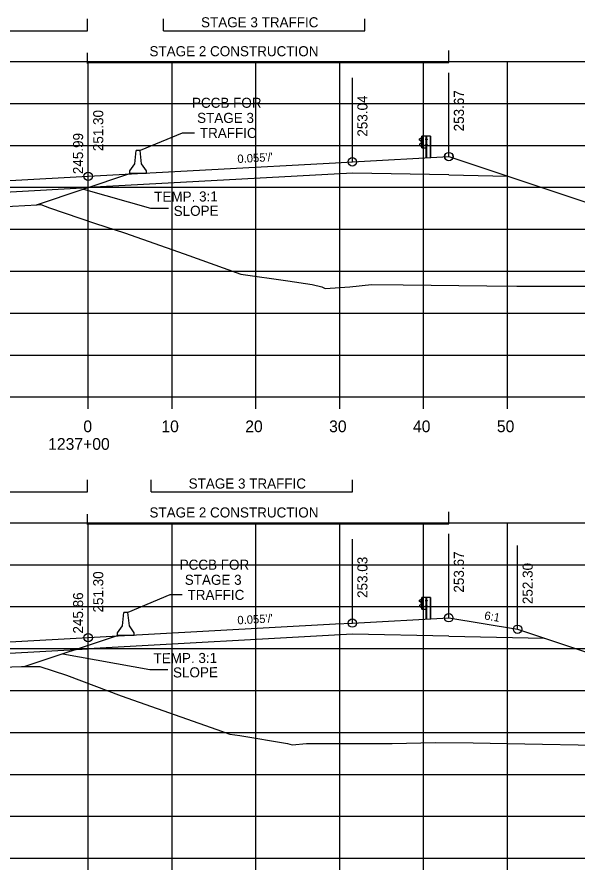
# Model space of a CAD drawing. Extents: x 1342547 to 1344156, y -1532351 to -1517216.
# Drawn here: x 1342694.4 to 1342761.3, y -1529290.8 to -1529189.1 of the extents above; entities that cross this region are included whole.
import ezdxf

# ---------------------------------------------------------------- set-up
doc = ezdxf.new("R2010")
doc.units = 0
for name, color, linetype in [('R_Alt Surface', 7, 'Continuous'), ('R_Axis', 7, 'Continuous'), ('R_Axis Annot', 7, 'Continuous'), ('R_Draft', 7, 'Continuous'), ('R_Exist Surface', 7, 'Continuous'), ('R_Fin Surface', 7, 'Continuous'), ('R_Grid', 7, 'Continuous'), ('R_MOT', 7, 'Continuous'), ('R_No Plot', 7, 'Continuous'), ('R_Xsect Elev', 7, 'Continuous'), ('R_Xsect Slope', 7, 'Continuous')]:
    doc.layers.add(name, color=color, linetype=linetype)

msp = doc.modelspace()

# ---------------------------------------------------------------- linework, layer by layer
at = {"layer": 'R_Alt Surface'}
for points in [[(1342745.87, -1529207.95), (1342734.37, -1529207.72), (1342702.87, -1529209.45)], [(1342745.87, -1529207.95), (1342752.88, -1529208.09)], [(1342665.78, -1529211.49), (1342702.87, -1529209.45)], [(1342745.87, -1529262.95), (1342734.37, -1529262.72), (1342702.87, -1529264.45)], [(1342745.87, -1529262.95), (1342757.24, -1529263.17)], [(1342666.05, -1529266.47), (1342702.87, -1529264.45)]]:
    msp.add_lwpolyline(points, dxfattribs=at)
at = {"layer": 'R_Axis'}
for p, q in [((1342562.87, -1529234.42), (1342842.87, -1529234.42)), ((1342702.87, -1529235.82), (1342702.87, -1529234.42)), ((1342712.87, -1529235.82), (1342712.87, -1529234.42)), ((1342722.87, -1529235.82), (1342722.87, -1529234.42)), ((1342732.87, -1529235.82), (1342732.87, -1529234.42)), ((1342742.87, -1529235.82), (1342742.87, -1529234.42)), ((1342752.87, -1529235.82), (1342752.87, -1529234.42)), ((1342562.87, -1529289.42), (1342842.87, -1529289.42)), ((1342702.87, -1529290.82), (1342702.87, -1529289.42)), ((1342712.87, -1529290.82), (1342712.87, -1529289.42)), ((1342722.87, -1529290.82), (1342722.87, -1529289.42)), ((1342732.87, -1529290.82), (1342732.87, -1529289.42)), ((1342742.87, -1529290.82), (1342742.87, -1529289.42)), ((1342752.87, -1529290.82), (1342752.87, -1529289.42))]:
    msp.add_line(p, q, dxfattribs=at)
at = {"layer": 'R_Draft'}
for p, q in [((1342702.78, -1529190.75), (1342702.78, -1529189.32)), ((1342711.85, -1529190.75), (1342711.85, -1529189.32)), ((1342735.85, -1529190.75), (1342735.85, -1529189.32)), ((1342659.87, -1529190.75), (1342702.78, -1529190.75)), ((1342711.85, -1529190.75), (1342735.85, -1529190.75)), ((1342702.78, -1529194.64), (1342702.78, -1529193.4)), ((1342745.87, -1529194.55), (1342745.87, -1529193.12)), ((1342702.78, -1529194.55), (1342745.87, -1529194.55)), ((1342742.39, -1529203.65), (1342742.52, -1529203.55)), ((1342742.4, -1529203.67), (1342742.53, -1529203.57)), ((1342742.52, -1529203.55), (1342742.63, -1529203.49)), ((1342742.53, -1529203.57), (1342742.62, -1529203.52)), ((1342742.66, -1529204.7), (1342742.66, -1529203.34)), ((1342743.16, -1529203.33), (1342743.17, -1529203.33)), ((1342743.16, -1529203.33), (1342743.23, -1529203.34)), ((1342743.19, -1529205.85), (1342743.19, -1529203.33)), ((1342743.66, -1529203.34), (1342743.66, -1529205.85)), ((1342743.69, -1529203.34), (1342743.69, -1529205.85)), ((1342742.56, -1529203.9), (1342742.39, -1529203.8)), ((1342742.51, -1529204.5), (1342742.39, -1529204.39)), ((1342742.58, -1529203.88), (1342742.4, -1529203.78)), ((1342742.53, -1529204.49), (1342742.4, -1529204.38)), ((1342742.41, -1529204.23), (1342742.57, -1529204.14)), ((1342742.43, -1529204.25), (1342742.58, -1529204.16)), ((1342742.63, -1529204.56), (1342742.51, -1529204.5)), ((1342742.63, -1529204.54), (1342742.53, -1529204.49)), ((1342742.6, -1529204.08), (1342742.6, -1529203.95)), ((1342742.62, -1529204.08), (1342742.62, -1529203.95)), ((1342742.67, -1529204.08), (1342742.67, -1529203.96)), ((1342742.67, -1529203.96), (1342742.72, -1529203.96)), ((1342742.67, -1529203.99), (1342742.72, -1529203.99)), ((1342742.67, -1529204.05), (1342742.72, -1529204.05)), ((1342742.67, -1529204.05), (1342742.72, -1529204.05)), ((1342742.67, -1529204.08), (1342742.72, -1529204.08)), ((1342742.73, -1529204.07), (1342742.73, -1529203.97)), ((1342743.15, -1529203.64), (1342743.1, -1529203.64)), ((1342743.1, -1529203.64), (1342743.1, -1529203.77)), ((1342743.15, -1529203.77), (1342743.1, -1529203.77)), ((1342743.1, -1529204.45), (1342743.1, -1529204.33)), ((1342743.1, -1529204.33), (1342743.15, -1529204.33)), ((1342743.1, -1529204.45), (1342743.15, -1529204.45)), ((1342743.11, -1529203.71), (1342743.16, -1529203.71)), ((1342743.11, -1529204.39), (1342743.16, -1529204.39)), ((1342743.23, -1529203.76), (1342743.23, -1529203.64)), ((1342743.23, -1529203.64), (1342743.28, -1529203.64)), ((1342743.23, -1529203.67), (1342743.28, -1529203.67)), ((1342743.23, -1529203.73), (1342743.27, -1529203.73)), ((1342743.23, -1529203.73), (1342743.28, -1529203.73)), ((1342743.23, -1529203.76), (1342743.28, -1529203.76)), ((1342743.24, -1529204.45), (1342743.24, -1529204.33)), ((1342743.24, -1529204.33), (1342743.29, -1529204.33)), ((1342743.24, -1529204.36), (1342743.29, -1529204.36)), ((1342743.24, -1529204.42), (1342743.28, -1529204.42)), ((1342743.24, -1529204.42), (1342743.29, -1529204.42)), ((1342743.24, -1529204.45), (1342743.29, -1529204.45)), ((1342743.29, -1529203.75), (1342743.29, -1529203.65)), ((1342743.3, -1529204.44), (1342743.3, -1529204.34)), ((1342743.16, -1529204.7), (1342743.2, -1529204.7)), ((1342702.78, -1529245.75), (1342702.78, -1529244.32)), ((1342710.37, -1529245.75), (1342710.37, -1529244.32)), ((1342734.37, -1529245.75), (1342734.37, -1529244.32)), ((1342662.34, -1529245.75), (1342702.78, -1529245.75)), ((1342710.37, -1529245.75), (1342734.37, -1529245.75)), ((1342745.87, -1529249.55), (1342745.87, -1529248.12)), ((1342702.78, -1529249.64), (1342702.78, -1529248.4)), ((1342702.78, -1529249.55), (1342745.87, -1529249.55)), ((1342742.52, -1529258.55), (1342742.63, -1529258.49)), ((1342742.53, -1529258.57), (1342742.62, -1529258.52)), ((1342742.66, -1529259.71), (1342742.66, -1529258.35)), ((1342743.16, -1529258.34), (1342743.17, -1529258.34)), ((1342743.16, -1529258.34), (1342743.23, -1529258.34)), ((1342743.19, -1529260.85), (1342743.19, -1529258.34)), ((1342743.66, -1529258.34), (1342743.66, -1529260.85)), ((1342743.69, -1529258.34), (1342743.69, -1529260.85)), ((1342742.39, -1529258.66), (1342742.52, -1529258.55)), ((1342742.56, -1529258.91), (1342742.39, -1529258.8)), ((1342742.51, -1529259.5), (1342742.39, -1529259.4)), ((1342742.4, -1529258.67), (1342742.53, -1529258.57)), ((1342742.58, -1529258.89), (1342742.4, -1529258.78)), ((1342742.53, -1529259.49), (1342742.4, -1529259.38)), ((1342742.41, -1529259.24), (1342742.57, -1529259.14)), ((1342742.43, -1529259.26), (1342742.58, -1529259.16)), ((1342742.63, -1529259.56), (1342742.51, -1529259.5)), ((1342742.63, -1529259.54), (1342742.53, -1529259.49)), ((1342742.6, -1529259.09), (1342742.6, -1529258.95)), ((1342742.62, -1529259.09), (1342742.62, -1529258.95)), ((1342742.67, -1529259.09), (1342742.67, -1529258.96)), ((1342742.67, -1529258.96), (1342742.72, -1529258.96)), ((1342742.67, -1529258.99), (1342742.72, -1529258.99)), ((1342742.67, -1529259.06), (1342742.72, -1529259.06)), ((1342742.67, -1529259.06), (1342742.72, -1529259.06)), ((1342742.67, -1529259.09), (1342742.72, -1529259.09)), ((1342742.73, -1529259.07), (1342742.73, -1529258.98)), ((1342743.15, -1529258.65), (1342743.1, -1529258.65)), ((1342743.1, -1529258.65), (1342743.1, -1529258.77)), ((1342743.15, -1529258.77), (1342743.1, -1529258.77)), ((1342743.1, -1529259.45), (1342743.1, -1529259.33)), ((1342743.1, -1529259.33), (1342743.15, -1529259.33)), ((1342743.1, -1529259.45), (1342743.15, -1529259.45)), ((1342743.11, -1529258.71), (1342743.16, -1529258.71)), ((1342743.11, -1529259.39), (1342743.16, -1529259.39)), ((1342743.23, -1529258.77), (1342743.23, -1529258.64)), ((1342743.23, -1529258.64), (1342743.28, -1529258.64)), ((1342743.23, -1529258.67), (1342743.28, -1529258.67)), ((1342743.23, -1529258.73), (1342743.27, -1529258.73)), ((1342743.23, -1529258.73), (1342743.28, -1529258.73)), ((1342743.23, -1529258.77), (1342743.28, -1529258.77)), ((1342743.24, -1529259.45), (1342743.24, -1529259.33)), ((1342743.24, -1529259.33), (1342743.29, -1529259.33)), ((1342743.24, -1529259.36), (1342743.29, -1529259.36)), ((1342743.24, -1529259.42), (1342743.28, -1529259.42)), ((1342743.24, -1529259.42), (1342743.29, -1529259.42)), ((1342743.24, -1529259.45), (1342743.29, -1529259.45)), ((1342743.29, -1529258.75), (1342743.29, -1529258.66)), ((1342743.3, -1529259.44), (1342743.3, -1529259.34)), ((1342743.16, -1529259.71), (1342743.2, -1529259.71))]:
    msp.add_line(p, q, dxfattribs=at)
for points in [[(1342714.09, -1529202.95), (1342709.08, -1529205.03)], [(1342715.53, -1529202.95), (1342714.09, -1529202.95)], [(1342743.69, -1529203.34), (1342743.23, -1529203.34), (1342743.23, -1529205.85)], [(1342712.62, -1529258.03), (1342707.61, -1529260.12)], [(1342714.06, -1529258.03), (1342712.62, -1529258.03)], [(1342743.69, -1529258.34), (1342743.23, -1529258.34), (1342743.23, -1529260.85)]]:
    msp.add_lwpolyline(points, dxfattribs=at)
for points in [[(1342742.64, -1529203.34), (1342742.64, -1529204.7), (1342743.16, -1529204.7), (1342743.16, -1529203.33)], [(1342742.68, -1529203.94), (1342742.68, -1529204.11), (1342742.67, -1529204.11), (1342742.67, -1529203.94)], [(1342742.73, -1529203.99), (1342742.73, -1529204.05), (1342742.76, -1529204.05), (1342742.76, -1529203.99)], [(1342743.11, -1529203.64), (1342743.11, -1529203.77), (1342743.16, -1529203.77), (1342743.16, -1529203.64)], [(1342743.11, -1529204.33), (1342743.11, -1529204.45), (1342743.16, -1529204.45), (1342743.16, -1529204.33)], [(1342743.23, -1529203.62), (1342743.23, -1529203.79), (1342743.22, -1529203.79), (1342743.22, -1529203.62)], [(1342743.24, -1529204.31), (1342743.24, -1529204.47), (1342743.23, -1529204.47), (1342743.23, -1529204.31)], [(1342743.29, -1529203.67), (1342743.29, -1529203.73), (1342743.31, -1529203.73), (1342743.31, -1529203.67)], [(1342743.3, -1529204.36), (1342743.3, -1529204.42), (1342743.32, -1529204.42), (1342743.32, -1529204.36)], [(1342742.64, -1529258.34), (1342742.64, -1529259.71), (1342743.16, -1529259.71), (1342743.16, -1529258.34)], [(1342742.68, -1529258.94), (1342742.68, -1529259.11), (1342742.67, -1529259.11), (1342742.67, -1529258.94)], [(1342742.73, -1529258.99), (1342742.73, -1529259.06), (1342742.76, -1529259.06), (1342742.76, -1529258.99)], [(1342743.11, -1529258.65), (1342743.11, -1529258.77), (1342743.16, -1529258.77), (1342743.16, -1529258.65)], [(1342743.11, -1529259.33), (1342743.11, -1529259.45), (1342743.16, -1529259.45), (1342743.16, -1529259.33)], [(1342743.23, -1529258.62), (1342743.23, -1529258.79), (1342743.22, -1529258.79), (1342743.22, -1529258.62)], [(1342743.24, -1529259.31), (1342743.24, -1529259.48), (1342743.23, -1529259.48), (1342743.23, -1529259.31)], [(1342743.29, -1529258.67), (1342743.29, -1529258.73), (1342743.31, -1529258.73), (1342743.31, -1529258.67)], [(1342743.3, -1529259.36), (1342743.3, -1529259.42), (1342743.32, -1529259.42), (1342743.32, -1529259.36)]]:
    msp.add_lwpolyline(points, close=True, dxfattribs=at)
for centre, radius, start, end in [((1342742.43, -1529203.72), 0.0856, 122.0217, 240.7501), ((1342742.47, -1529204.33), 0.109, 120.88, 214.7816), ((1342742.43, -1529203.72), 0.062, 122.0217, 240.7501), ((1342742.47, -1529204.33), 0.0854, 120.88, 214.7816), ((1342742.54, -1529203.96), 0.0622, 4.9556, 61.894), ((1342742.6, -1529204.03), 0.0453, 93.9303, 257.0446), ((1342742.55, -1529204.09), 0.0462, 293.1464, 8.2196), ((1342742.54, -1529203.96), 0.0865, 4.9556, 61.894), ((1342742.55, -1529204.09), 0.0703, 293.1464, 8.2196), ((1342742.71, -1529203.97), 0.022, 317.7756, 45.4255), ((1342742.64, -1529204.02), 0.0922, 339.7423, 20.2577), ((1342742.7, -1529204.07), 0.025, 323.3766, 39.0666), ((1342743.26, -1529203.65), 0.022, 317.7756, 45.4255), ((1342743.19, -1529203.7), 0.0922, 339.7423, 20.2577), ((1342743.26, -1529203.75), 0.025, 323.3766, 39.0666), ((1342743.27, -1529204.34), 0.022, 317.7756, 45.4255), ((1342743.2, -1529204.39), 0.0922, 339.7423, 20.2577), ((1342743.27, -1529204.44), 0.025, 323.3766, 39.0666), ((1342742.43, -1529258.73), 0.0856, 122.0217, 240.7501), ((1342742.47, -1529259.33), 0.109, 120.88, 214.7816), ((1342742.43, -1529258.73), 0.062, 122.0217, 240.7501), ((1342742.47, -1529259.33), 0.0854, 120.88, 214.7816), ((1342742.54, -1529258.96), 0.0622, 4.9556, 61.894), ((1342742.6, -1529259.03), 0.0453, 93.9303, 257.0446), ((1342742.55, -1529259.1), 0.0462, 293.1464, 8.2196), ((1342742.54, -1529258.96), 0.0865, 4.9556, 61.894), ((1342742.55, -1529259.1), 0.0703, 293.1464, 8.2196), ((1342742.71, -1529258.98), 0.022, 317.7756, 45.4255), ((1342742.64, -1529259.02), 0.0922, 339.7423, 20.2577), ((1342742.7, -1529259.07), 0.025, 323.3766, 39.0666), ((1342743.26, -1529258.66), 0.022, 317.7756, 45.4255), ((1342743.19, -1529258.7), 0.0922, 339.7423, 20.2577), ((1342743.26, -1529258.75), 0.025, 323.3766, 39.0666), ((1342743.27, -1529259.35), 0.022, 317.7756, 45.4255), ((1342743.2, -1529259.39), 0.0922, 339.7423, 20.2577), ((1342743.27, -1529259.44), 0.025, 323.3766, 39.0666)]:
    msp.add_arc(centre, radius, start, end, dxfattribs=at)
at = {"layer": 'R_Exist Surface'}
for points in [[(1342692.32, -1529211.74), (1342696.81, -1529211.5), (1342697.23, -1529211.48), (1342698.26, -1529211.85), (1342703.74, -1529213.73), (1342707.2, -1529214.83), (1342714.32, -1529217.36), (1342721.08, -1529219.79), (1342726.67, -1529220.56), (1342729.59, -1529220.99), (1342730.75, -1529221.28), (1342731.12, -1529221.5), (1342734.09, -1529221.28), (1342736.66, -1529220.99), (1342740.42, -1529221.04), (1342750.4, -1529221.17), (1342753.97, -1529221.22), (1342764.54, -1529221.19)], [(1342692.6, -1529266.63), (1342694.94, -1529266.57), (1342697.11, -1529266.55), (1342700.28, -1529267.58), (1342706.8, -1529270.05), (1342718.23, -1529274.07), (1342719.76, -1529274.63), (1342720.96, -1529274.79), (1342726.63, -1529275.73), (1342727.19, -1529275.89), (1342728.89, -1529275.73), (1342733.62, -1529275.73), (1342739.12, -1529275.74), (1342744.26, -1529275.63), (1342748.78, -1529275.66), (1342752.84, -1529275.74), (1342765.52, -1529275.96)]]:
    msp.add_lwpolyline(points, dxfattribs=at)
at = {"layer": 'R_Fin Surface'}
for p, q in [((1342696.7, -1529211.5), (1342707.83, -1529207.78)), ((1342695.25, -1529266.57), (1342706.36, -1529262.87))]:
    msp.add_line(p, q, dxfattribs=at)
for points in [[(1342634.2, -1529217.67), (1342651.66, -1529211.85), (1342659.87, -1529210.48), (1342671.37, -1529209.85), (1342673.37, -1529209.74), (1342702.87, -1529208.11), (1342732.37, -1529206.49), (1342734.37, -1529206.38), (1342745.87, -1529205.75), (1342745.88, -1529205.75), (1342789.6, -1529220.33)], [(1342621.92, -1529275.66), (1342643.37, -1529268.51), (1342650.4, -1529267.34), (1342662.34, -1529265.35), (1342671.37, -1529264.85), (1342673.37, -1529264.74), (1342702.87, -1529263.12), (1342732.37, -1529261.49), (1342734.37, -1529261.38), (1342745.87, -1529260.75), (1342754.07, -1529262.12), (1342790.46, -1529274.25)]]:
    msp.add_lwpolyline(points, dxfattribs=at)
at = {"layer": 'R_Grid'}
for p, q in [((1342562.87, -1529194.42), (1342842.87, -1529194.42)), ((1342702.87, -1529234.42), (1342702.87, -1529194.42)), ((1342712.87, -1529234.42), (1342712.87, -1529194.42)), ((1342722.87, -1529234.42), (1342722.87, -1529194.42)), ((1342732.87, -1529234.42), (1342732.87, -1529194.42)), ((1342742.87, -1529234.42), (1342742.87, -1529194.42)), ((1342752.87, -1529234.42), (1342752.87, -1529194.42)), ((1342562.87, -1529199.42), (1342842.87, -1529199.42)), ((1342562.87, -1529204.42), (1342842.87, -1529204.42)), ((1342562.87, -1529209.42), (1342842.87, -1529209.42)), ((1342562.87, -1529214.42), (1342842.87, -1529214.42)), ((1342562.87, -1529219.42), (1342842.87, -1529219.42)), ((1342562.87, -1529224.42), (1342842.87, -1529224.42)), ((1342562.87, -1529229.42), (1342842.87, -1529229.42)), ((1342562.87, -1529234.42), (1342842.87, -1529234.42)), ((1342562.87, -1529249.42), (1342842.87, -1529249.42)), ((1342702.87, -1529289.42), (1342702.87, -1529249.42)), ((1342712.87, -1529289.42), (1342712.87, -1529249.42)), ((1342722.87, -1529289.42), (1342722.87, -1529249.42)), ((1342732.87, -1529289.42), (1342732.87, -1529249.42)), ((1342742.87, -1529289.42), (1342742.87, -1529249.42)), ((1342752.87, -1529289.42), (1342752.87, -1529249.42)), ((1342562.87, -1529254.42), (1342842.87, -1529254.42)), ((1342562.87, -1529259.42), (1342842.87, -1529259.42)), ((1342562.87, -1529264.42), (1342842.87, -1529264.42)), ((1342562.87, -1529269.42), (1342842.87, -1529269.42)), ((1342562.87, -1529274.42), (1342842.87, -1529274.42)), ((1342562.87, -1529279.42), (1342842.87, -1529279.42)), ((1342562.87, -1529284.42), (1342842.87, -1529284.42)), ((1342562.87, -1529289.42), (1342842.87, -1529289.42))]:
    msp.add_line(p, q, dxfattribs=at)
at = {"layer": 'R_MOT'}
for p, q in [((1342708.42, -1529206.62), (1342708.58, -1529205.03)), ((1342708.83, -1529205.03), (1342708.58, -1529205.03)), ((1342709.08, -1529205.03), (1342708.83, -1529205.03)), ((1342709.25, -1529206.62), (1342709.08, -1529205.03)), ((1342707.84, -1529207.45), (1342708.42, -1529206.62)), ((1342709.84, -1529207.45), (1342709.25, -1529206.62)), ((1342707.83, -1529207.78), (1342707.84, -1529207.45)), ((1342709.83, -1529207.78), (1342709.84, -1529207.45)), ((1342709.83, -1529207.78), (1342707.83, -1529207.78)), ((1342706.95, -1529261.7), (1342707.11, -1529260.12)), ((1342707.36, -1529260.12), (1342707.11, -1529260.12)), ((1342707.61, -1529260.12), (1342707.36, -1529260.12)), ((1342707.78, -1529261.7), (1342707.61, -1529260.12)), ((1342706.36, -1529262.87), (1342706.37, -1529262.53)), ((1342706.37, -1529262.53), (1342706.95, -1529261.7)), ((1342708.37, -1529262.53), (1342707.78, -1529261.7)), ((1342708.37, -1529262.87), (1342708.37, -1529262.53)), ((1342708.37, -1529262.87), (1342706.36, -1529262.87))]:
    msp.add_line(p, q, dxfattribs=at)
at = {"layer": 'R_No Plot'}
for centre in [(1342745.87, -1529205.75), (1342745.88, -1529205.75), (1342734.37, -1529206.38), (1342702.87, -1529208.11), (1342745.87, -1529260.75), (1342734.37, -1529261.38), (1342754.07, -1529262.12), (1342702.87, -1529263.12)]:
    msp.add_circle(centre, 0.5, dxfattribs=at)
at = {"layer": 'R_Xsect Elev'}
for p, q in [((1342734.37, -1529206.38), (1342734.37, -1529196.38)), ((1342745.87, -1529205.75), (1342745.87, -1529195.75)), ((1342745.88, -1529205.75), (1342745.88, -1529195.75)), ((1342702.87, -1529208.11), (1342702.87, -1529198.11)), ((1342702.87, -1529213.43), (1342702.87, -1529203.43)), ((1342702.32, -1529209.63), (1342710.31, -1529211.89)), ((1342710.31, -1529211.89), (1342712.45, -1529211.89)), ((1342734.37, -1529261.38), (1342734.37, -1529251.38)), ((1342745.87, -1529260.75), (1342745.87, -1529250.75)), ((1342754.07, -1529262.12), (1342754.07, -1529252.12)), ((1342702.87, -1529263.12), (1342702.87, -1529253.12)), ((1342702.87, -1529268.56), (1342702.87, -1529258.56)), ((1342699.86, -1529265.03), (1342710.24, -1529266.92)), ((1342710.24, -1529266.92), (1342712.38, -1529266.92))]:
    msp.add_line(p, q, dxfattribs=at)

# ---------------------------------------------------------------- texts
at = {"layer": 'R_Axis Annot'}
for s, p in [('0', (1342702.3, -1529238.62)), ('10', (1342711.6, -1529238.62)), ('20', (1342721.6, -1529238.62)), ('30', (1342731.6, -1529238.62)), ('40', (1342741.6, -1529238.62)), ('50', (1342751.6, -1529238.62)), ('1237+00', (1342698.1, -1529240.72))]:
    msp.add_text(s, height=1.4, dxfattribs=at).set_placement(p)
at = {"layer": 'R_Draft'}
for s, p in [('STAGE 3 TRAFFIC', (1342716.33, -1529190.34)), ('STAGE 2 CONSTRUCTION', (1342710.18, -1529193.79)), ('PCCB FOR', (1342715.25, -1529199.94)), ('STAGE 3', (1342715.86, -1529201.74)), ('TRAFFIC', (1342716.19, -1529203.54)), ('STAGE 3 TRAFFIC', (1342714.85, -1529245.34)), ('STAGE 2 CONSTRUCTION', (1342710.18, -1529248.79)), ('PCCB FOR', (1342713.78, -1529255.02)), ('STAGE 3', (1342714.39, -1529256.82)), ('TRAFFIC', (1342714.72, -1529258.62))]:
    msp.add_text(s, height=1.2, dxfattribs=at).set_placement(p)
at = {"layer": 'R_Xsect Elev'}
for s, p in [('253.04', (1342736.17, -1529203.38)), ('253.67', (1342747.67, -1529202.75)), ('253.67', (1342747.68, -1529202.75)), ('251.30', (1342704.67, -1529205.11)), ('245.99', (1342702.27, -1529207.85)), ('253.67', (1342747.67, -1529257.75)), ('253.03', (1342736.17, -1529258.38)), ('252.30', (1342755.87, -1529259.12)), ('251.30', (1342704.67, -1529260.12)), ('245.86', (1342702.27, -1529262.63))]:
    msp.add_text(s, height=1.2, rotation=90, dxfattribs=at).set_placement(p)
at = {"layer": 'R_Xsect Slope'}
for s, height, rotation, p in [("0.055'/'", 1, 3.1481, (1342720.69, -1529206.53)), ('TEMP. 3:1', 1.2, 0.3758, (1342710.75, -1529211.15)), ('SLOPE', 1.2, 0.3758, (1342713.07, -1529212.84)), ("0.055'/'", 1, 3.1481, (1342720.69, -1529261.54)), ('6:1', 1, 350.5377, (1342750.05, -1529260.94)), ('TEMP. 3:1', 1.2, 0.3758, (1342710.67, -1529266.18)), ('SLOPE', 1.2, 0.3758, (1342712.99, -1529267.87))]:
    msp.add_text(s, height=height, rotation=rotation, dxfattribs=at).set_placement(p)

doc.saveas('drawing.dxf')
